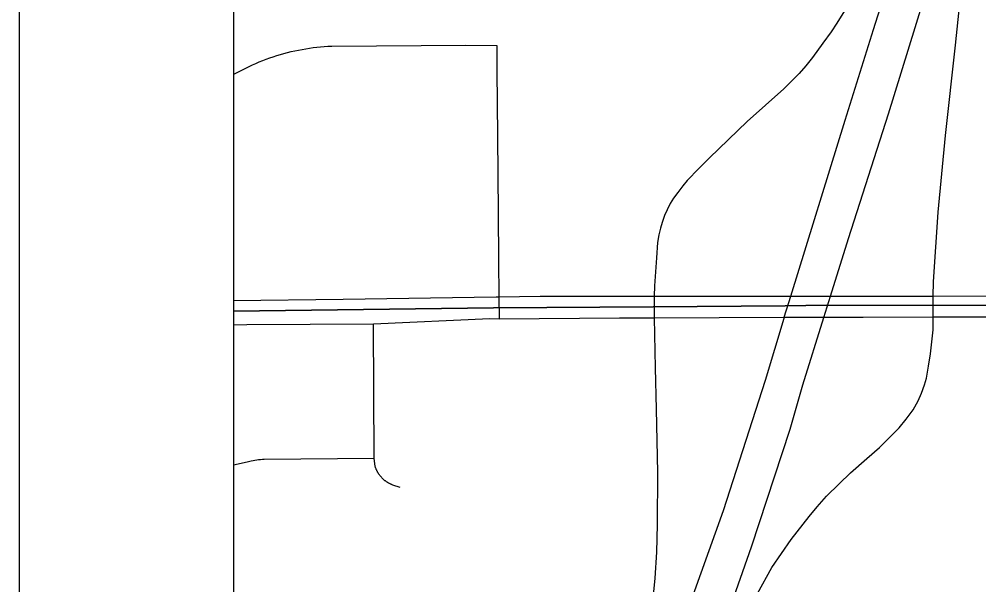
# Model space of a CAD drawing. Extents: x 0 to 34, y 0 to 22.
# Drawn here: x 2 to 2.4477, y 14.3903 to 14.6539 of the extents above; entities that cross this region are included whole.
import ezdxf

# ---------------------------------------------------------------- set-up
doc = ezdxf.new("R2010")
doc.units = 0
for name, color, linetype in [('GM_X_Corporation', 7, 'Continuous'), ('GM_X_Interchange_Ramps', 7, 'Continuous'), ('GM_X_Interstate_Route', 7, 'Continuous'), ('GM_X_State_Route', 7, 'Continuous'), ('GM_X_Township_Road', 7, 'Continuous'), ('SH_Data', 7, 'Continuous')]:
    doc.layers.add(name, color=color, linetype=linetype)

msp = doc.modelspace()

# ---------------------------------------------------------------- linework, layer by layer
at = {"layer": 'GM_X_Corporation'}
msp.add_lwpolyline([(2.1, 20.9), (2.1, 14.1), (7.97338, 14.1), (7.97262, 14.54527), (7.97647, 15.26367), (7.97915, 15.54806), (7.97899, 15.59876), (7.98085, 15.71925), (7.98068, 15.90776), (7.98205, 16.24869), (7.98249, 16.33947), (7.98185, 16.39822), (7.9825, 16.60771), (7.9838, 16.79684), (7.98767, 17.38714), (7.98908, 17.54975), (7.991, 17.77271), (7.99007, 18.1613)], dxfattribs=at)
for points in [[(2.1, 19.01666), (2.1, 14.51787), (2.22133, 14.5194), (2.29576, 14.51985), (2.35733, 14.52033), (2.37669, 14.52061), (2.42616, 14.52053), (2.6122, 14.52122), (2.84828, 14.52126), (2.86545, 14.52142), (2.85021, 15.87677), (2.84883, 16.19997), (2.84871, 16.22733), (2.84865, 16.23198), (2.84766, 16.31355), (2.84764, 16.31575), (2.84767, 16.78338), (2.83696, 17.92592), (2.82932, 18.71542), (2.82466, 19.03234), (2.43916, 19.024), (2.42876, 19.02377), (2.42097, 19.0236)], [(2.1, 14.51787), (2.1, 14.1), (2.86492, 14.1), (2.8638, 14.44612), (2.86545, 14.52142), (2.84828, 14.52126), (2.6122, 14.52122), (2.42616, 14.52053), (2.37669, 14.52061), (2.35733, 14.52033), (2.29576, 14.51985), (2.22133, 14.5194)]]:
    msp.add_lwpolyline(points, close=True, dxfattribs=at)
at = {"layer": 'GM_X_Interchange_Ramps'}
msp.add_line((2.29622, 14.52484), (2.29616, 14.51471), dxfattribs=at)
for points in [[(2.42643, 14.51512), (2.42643, 14.52489), (2.42658, 14.53149), (2.42873, 14.56392), (2.43217, 14.59974), (2.4368, 14.64185), (2.44044, 14.67629)], [(2.38583, 14.65902), (2.38148, 14.65212), (2.37886, 14.64796), (2.37494, 14.64268), (2.37006, 14.63605), (2.36699, 14.63223), (2.36394, 14.62867), (2.35971, 14.62434), (2.35668, 14.62143), (2.33955, 14.60627), (2.32202, 14.58932), (2.31702, 14.58432), (2.31168, 14.57876), (2.30953, 14.57627), (2.30724, 14.5732), (2.3052, 14.57045), (2.30368, 14.56798), (2.30224, 14.56509), (2.30108, 14.56248), (2.2999, 14.5592), (2.29913, 14.55653), (2.29846, 14.55341), (2.29783, 14.54989), (2.29729, 14.54272), (2.29645, 14.52963), (2.29622, 14.52484)], [(2.29616, 14.51471), (2.29668, 14.49138), (2.29713, 14.47211), (2.29778, 14.44264), (2.29768, 14.41833), (2.29739, 14.40554), (2.2965, 14.39343), (2.29522, 14.38055)], [(2.33725, 14.37118), (2.33991, 14.37665), (2.3445, 14.38628), (2.35109, 14.39829), (2.36016, 14.4114), (2.36853, 14.42209), (2.37229, 14.42663), (2.37665, 14.43151), (2.38251, 14.43737), (2.38785, 14.44244), (2.3954, 14.44907), (2.4013, 14.45425), (2.41045, 14.46348), (2.41378, 14.46746), (2.41698, 14.47182), (2.41938, 14.47606), (2.42088, 14.47964), (2.42231, 14.48342), (2.42323, 14.48667), (2.42426, 14.49213), (2.42518, 14.49786), (2.42583, 14.50358), (2.42636, 14.50916), (2.42643, 14.51512)]]:
    msp.add_lwpolyline(points, dxfattribs=at)
at = {"layer": 'GM_X_Interstate_Route'}
for points in [[(2.35681, 14.5146), (2.35692, 14.51497), (2.35999, 14.52486), (2.3854, 14.60692), (2.39855, 14.64915), (2.4198, 14.71622), (2.44036, 14.78498), (2.44597, 14.80296), (2.45158, 14.82093), (2.45995, 14.8493), (2.47023, 14.88278), (2.49037, 14.94752), (2.50676, 14.99933), (2.51815, 15.03573), (2.52927, 15.07116), (2.59206, 15.27453), (2.62346, 15.37344), (2.65735, 15.48513), (2.68013, 15.55945), (2.72403, 15.71477), (2.75362, 15.84499), (2.75903, 15.87201), (2.76313, 15.89247)], [(2.37539, 14.51488), (2.37851, 14.52487), (2.38685, 14.55164), (2.40556, 14.60978), (2.41799, 14.65001), (2.43737, 14.71337), (2.45475, 14.76764), (2.4724, 14.82471), (2.48349, 14.85959), (2.50701, 14.93137), (2.50774, 14.93373), (2.53348, 15.01691), (2.54662, 15.06085), (2.60152, 15.23571), (2.62433, 15.31003), (2.6441, 15.37829), (2.68438, 15.50625), (2.69731, 15.54514), (2.71826, 15.61595), (2.73139, 15.66253), (2.74378, 15.70938), (2.75849, 15.77247), (2.77119, 15.83007), (2.77694, 15.85953)], [(2.18977, 14.1), (2.21103, 14.14174), (2.2301, 14.18165), (2.2343, 14.18954), (2.27966, 14.29423), (2.29393, 14.33066), (2.30772, 14.36678), (2.3285, 14.42492), (2.34813, 14.48573), (2.35681, 14.5146)], [(2.21016, 14.1), (2.21573, 14.11078), (2.23033, 14.14067), (2.24567, 14.17241), (2.251, 14.18336), (2.25915, 14.2001), (2.27612, 14.23754), (2.29249, 14.27596), (2.30061, 14.29528), (2.31535, 14.33205), (2.32419, 14.35844), (2.3417, 14.40802), (2.35974, 14.46283), (2.36562, 14.48341), (2.37539, 14.51488)]]:
    msp.add_lwpolyline(points, dxfattribs=at)
at = {"layer": 'GM_X_State_Route'}
msp.add_line((2.39379, 14.51509), (2.42643, 14.51512), dxfattribs=at)
for points in [[(2.1, 14.52283), (2.15107, 14.52349), (2.22254, 14.52452), (2.22369, 14.52452), (2.24308, 14.52483), (2.29622, 14.52484), (2.35999, 14.52486), (2.37851, 14.52487), (2.42643, 14.52489), (2.61312, 14.52494), (2.8324, 14.52501), (2.83467, 14.52482), (2.83867, 14.52397), (2.84195, 14.52313), (2.84844, 14.52084)], [(2.16526, 14.51195), (2.21957, 14.51433), (2.22387, 14.51424), (2.28007, 14.51465), (2.29616, 14.51471)], [(2.29616, 14.51471), (2.35692, 14.51497), (2.37544, 14.51504), (2.38291, 14.51507), (2.39379, 14.51509)], [(2.42643, 14.51512), (2.45583, 14.51519), (2.47026, 14.51527), (2.5023, 14.51553), (2.56074, 14.51566), (2.60483, 14.51576)], [(2.1, 14.5115), (2.10623, 14.51156), (2.16526, 14.51195)]]:
    msp.add_lwpolyline(points, dxfattribs=at)
at = {"layer": 'GM_X_Township_Road'}
for points in [[(2.1, 14.62808), (2.1011, 14.62871), (2.10261, 14.62955), (2.10415, 14.63036), (2.1057, 14.63115), (2.10726, 14.6319), (2.10884, 14.63263), (2.11042, 14.63333), (2.11203, 14.63401), (2.11363, 14.63466), (2.11526, 14.63527), (2.11689, 14.63586), (2.11854, 14.63642), (2.12019, 14.63696), (2.12185, 14.63746), (2.12352, 14.63793), (2.1252, 14.63838), (2.12688, 14.63879), (2.12858, 14.63918), (2.13028, 14.63953), (2.13198, 14.63986), (2.13369, 14.64016), (2.13541, 14.64043), (2.13713, 14.64067), (2.13885, 14.64087), (2.14058, 14.64105), (2.14231, 14.64119), (2.14404, 14.64131), (2.14578, 14.6414), (2.2084, 14.64181), (2.22279, 14.64163), (2.22288, 14.63), (2.22311, 14.59938), (2.22339, 14.56349), (2.22356, 14.54153), (2.22369, 14.52452), (2.22387, 14.51424)], [(2.17775, 14.43557), (2.17434, 14.43679), (2.17407, 14.43689), (2.17385, 14.43697), (2.17364, 14.43706), (2.17343, 14.43715), (2.17322, 14.43725), (2.17301, 14.43735), (2.1728, 14.43745), (2.1726, 14.43755), (2.17239, 14.43766), (2.17219, 14.43778), (2.17199, 14.43789), (2.17179, 14.43802), (2.1716, 14.43814), (2.1714, 14.43827), (2.17121, 14.4384), (2.17102, 14.43853), (2.17084, 14.43867), (2.17065, 14.43881), (2.17047, 14.43895), (2.17029, 14.4391), (2.17012, 14.43925), (2.16994, 14.4394), (2.16977, 14.43956), (2.1696, 14.43971), (2.16944, 14.43988), (2.16927, 14.44004), (2.16912, 14.44021), (2.16896, 14.44038), (2.16881, 14.44055), (2.16865, 14.44073), (2.16851, 14.44091), (2.16836, 14.44109), (2.16822, 14.44127), (2.16808, 14.44146), (2.16795, 14.44165), (2.16781, 14.44184), (2.16769, 14.44203), (2.16756, 14.44222), (2.16744, 14.44242), (2.16732, 14.44262), (2.16721, 14.44282), (2.1671, 14.44303), (2.16699, 14.44323), (2.16689, 14.44344), (2.16679, 14.44365), (2.16669, 14.44386), (2.16659, 14.44407), (2.16651, 14.44428), (2.16642, 14.4445), (2.16627, 14.44491), (2.1662, 14.44513), (2.16612, 14.44535), (2.16553, 14.44923), (2.16526, 14.51195)], [(2.1, 14.44625), (2.10214, 14.44673), (2.10702, 14.44782), (2.10824, 14.44808), (2.10909, 14.44825), (2.10996, 14.44839), (2.11083, 14.44853), (2.11169, 14.44864), (2.11256, 14.44875), (2.11344, 14.44884), (2.11431, 14.4489), (2.16553, 14.44923)]]:
    msp.add_lwpolyline(points, dxfattribs=at)
at = {"layer": 'SH_Data'}
for p, q in [((2, 21), (2, 14)), ((2.1, 20.9), (2.1, 14.1))]:
    msp.add_line(p, q, dxfattribs=at)

doc.saveas('drawing.dxf')
